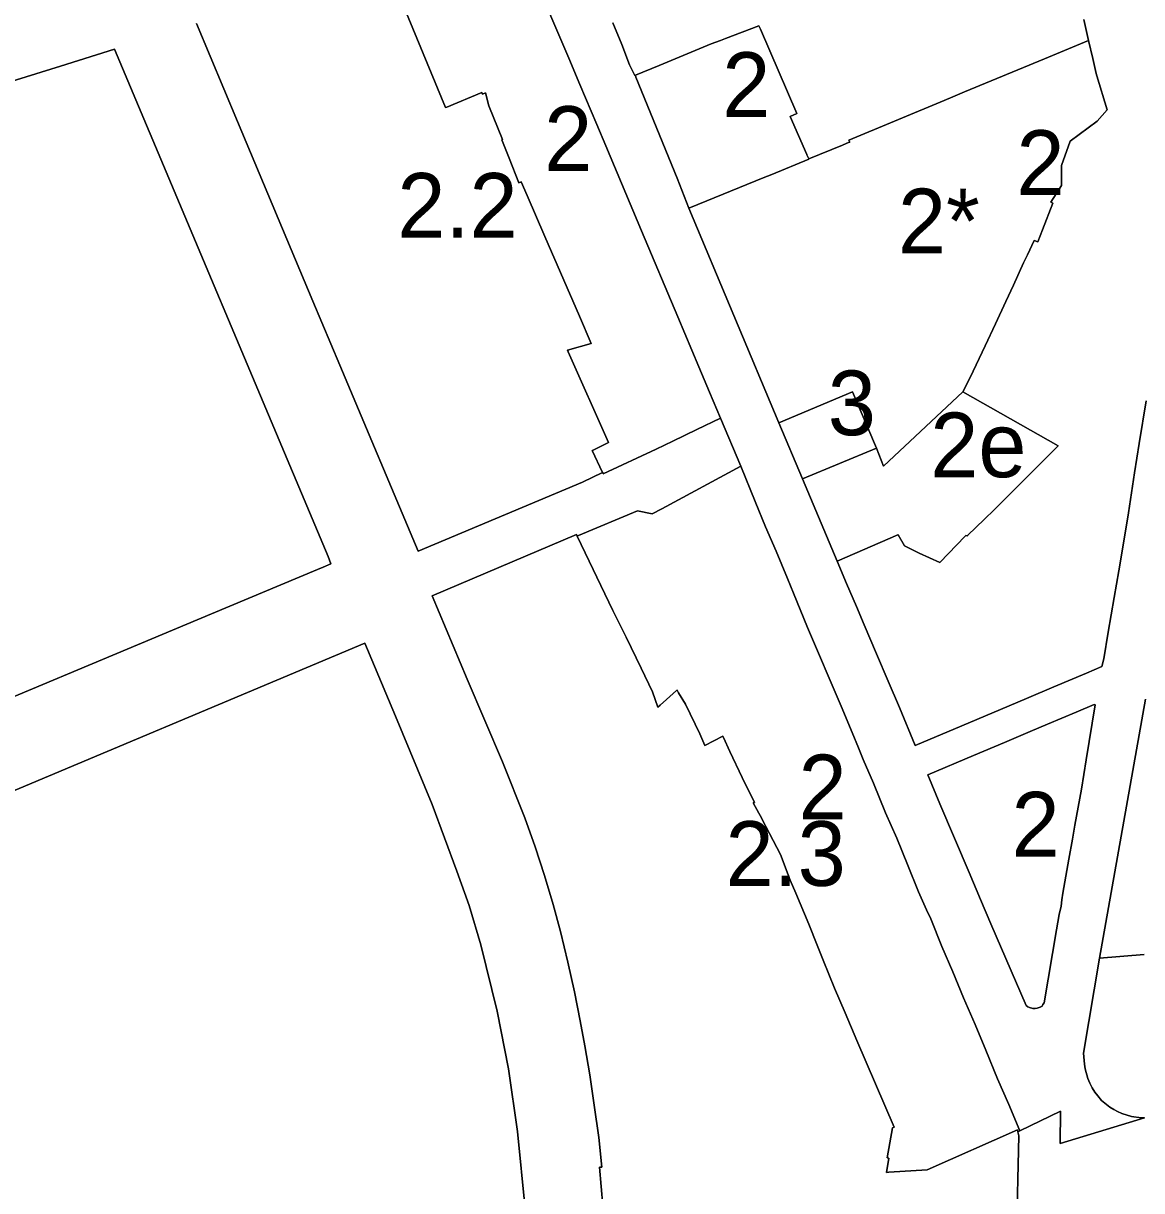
# Model space of a CAD drawing. Extents: x 598968 to 613553, y 4409678 to 4430833.
# Drawn here: x 607922.7 to 608130.3, y 4415569.7 to 4415786.4 of the extents above; entities that cross this region are included whole.
import ezdxf

# ---------------------------------------------------------------- set-up
doc = ezdxf.new("R2010")
doc.units = 0
for name, color, linetype in [('1', 7, 'Continuous'), ('SUBZONA 2e. CARRERS DE CASES. amb projecte especial', 7, 'Continuous'), ('ZONA 2. CARRERS DE CASES. Cases de trast', 7, 'Continuous'), ('ZONA 2.2. Ciutat jardí de mitja densitat - ANNEX III B', 7, 'Continuous'), ('ZONA 2.3. Ciutat jardí de mitja densitat - ANNEX III B', 7, 'Continuous'), ("ZONA 2_. CARRERS DE CASES. Afectades a ús d'aparcament", 7, 'Continuous'), ("ZONA 3. ILLES  D'EDIFICIS ENTRE MITGERES. EIXAMPLE.", 7, 'Continuous')]:
    doc.layers.add(name, color=color, linetype=linetype)

msp = doc.modelspace()

# ---------------------------------------------------------------- linework, layer by layer
at = {"layer": '1'}
for points in [[(608019.9106, 4415789.4679), (608023.9588, 4415779.9845), (608026.005, 4415775.0945), (608029.165, 4415767.6347), (608030.825, 4415763.6848), (608037.4599, 4415747.8901), (608044.1649, 4415731.9354), (608048.0799, 4415722.6756), (608050.0949, 4415717.9857), (608052.0949, 4415713.1358), (608055.8549, 4415704.216), (608058.5448, 4415697.6811), (608060.4855, 4415692.9482), (608062.4179, 4415688.4215), (608064.5501, 4415683.3849), (608065.6829, 4415680.6376), (608068.2817, 4415674.3004), (608070.3251, 4415669.5239), (608072.4796, 4415664.4249), (608074.5008, 4415659.6485), (608076.5443, 4415654.7576), (608077.7215, 4415651.9374), (608078.6099, 4415649.7834), (608080.4756, 4415645.3815), (608082.7411, 4415639.8975), (608084.8289, 4415635.1418), (608086.8279, 4415630.2613), (608088.8714, 4415625.2039), (608090.3373, 4415621.8324), (608091.1369, 4415620.1986), (608093.2026, 4415615.0683), (608095.2238, 4415610.3647), (608097.2228, 4415605.5363), (608099.355, 4415600.5725), (608101.3541, 4415595.7961), (608103.5085, 4415590.489), (608105.5964, 4415585.7125), (608107.6841, 4415580.832), (608115.1937, 4415584.4578), (608115.116, 4415578.4623), (608130.7675, 4415583.2344), (608130.1545, 4415583.2388), (608128.4007, 4415583.4835), (608126.6094, 4415584.0375), (608125.7617, 4415584.3909), (608125.1195, 4415584.7687), (608124.3545, 4415585.2187), (608123.4445, 4415585.9814), (608122.8022, 4415586.4906), (608122.1455, 4415587.3157), (608121.5925, 4415588.0393), (608121.0849, 4415588.8408), (608120.6661, 4415589.6508), (608120.2894, 4415590.5279), (608119.7899, 4415592.3173), (608119.6531, 4415593.2217), (608119.4846, 4415595.2785), (608122.4545, 4415612.8583), (608131.0042, 4415660.9479)], [(608030.5533, 4415563.3274), (608029.6537, 4415574.063), (608030.0633, 4415574.0973), (608029.5333, 4415579.5672), (608028.6933, 4415585.5871), (608027.8563, 4415591.2528), (608026.9033, 4415596.627), (608026.0497, 4415601.2381), (608025.0224, 4415606.6199), (608023.798, 4415612.165), (608022.4332, 4415617.8566), (608021.0632, 4415622.8265), (608019.4332, 4415628.2364), (608017.6932, 4415633.5464), (608015.7832, 4415638.9163), (608011.6533, 4415649.3161), (608005.1133, 4415664.6757), (607998.6133, 4415680.1354), (608010.9731, 4415685.3856), (608025.383, 4415691.5158), (608025.5165, 4415691.2376), (608025.7853, 4415691.3556), (608036.7251, 4415695.9457), (608039.4251, 4415695.3458), (608041.2261, 4415696.3181), (608055.8549, 4415704.216), (608052.0949, 4415713.1358), (608047.7249, 4415711.0058), (608043.285, 4415708.8457), (608040.155, 4415707.3957), (608030.3652, 4415702.8155), (608030.247, 4415703.0699), (608030.2043, 4415703.053), (608026.5171, 4415701.2247), (607996.0075, 4415688.4243), (607981.4676, 4415722.9836), (607976.4676, 4415734.8834), (607962.4776, 4415768.2127), (607954.8377, 4415786.4323)], [(608032.1214, 4415786.5356), (608033.7722, 4415782.5175), (608035.2492, 4415778.7418), (608036.2209, 4415776.7599), (608036.3396, 4415776.809), (608040.7102, 4415778.618), (608050.3888, 4415782.6239), (608052.1157, 4415783.2711), (608053.0344, 4415783.6154), (608059.2294, 4415785.999), (608059.5061, 4415785.3582), (608066.2733, 4415769.688), (608065.0545, 4415769.1653), (608068.1146, 4415762.0613), (608068.1501, 4415761.994), (608068.5311, 4415761.2707), (608074.7252, 4415763.811), (608075.9999, 4415764.346), (608076.1114, 4415764.3928), (608075.9208, 4415764.7466), (608093.6184, 4415772.0857), (608095.2065, 4415772.769), (608097.3898, 4415773.7085), (608112.243, 4415779.8585), (608120.4151, 4415783.2505), (608119.5239, 4415787.1161)], [(608131.134, 4415716.3772), (608129.8141, 4415708.4173), (608128.9341, 4415702.9873), (608127.8141, 4415695.5674), (608126.9942, 4415690.6574), (608126.0042, 4415684.7775), (608125.1742, 4415679.8675), (608124.0743, 4415673.4076), (608123.2343, 4415668.4276), (608122.9043, 4415667.0176), (608120.0633, 4415665.82), (608113.9555, 4415663.2302), (608108.9245, 4415661.1075), (608104.0845, 4415659.0774), (608096.8746, 4415656.0173), (608088.2347, 4415652.3972), (608085.3048, 4415659.3971), (608083.2101, 4415664.3394), (608081.0748, 4415669.3969), (608078.788, 4415674.7759), (608077.3347, 4415678.1887), (608075.5136, 4415682.4683), (608073.7375, 4415686.5676), (608073.7661, 4415686.5798), (608073.7561, 4415686.6065), (608067.3148, 4415701.8962), (608062.9592, 4415712.2939), (608046.2192, 4415752.1202), (608046.2161, 4415752.1283), (608044.0927, 4415757.7018), (608036.4048, 4415776.4597), (608036.3396, 4415776.809), (608036.2209, 4415776.7599), (608035.2492, 4415778.7418), (608033.7722, 4415782.5175), (608032.1214, 4415786.5356)], [(607911.4256, 4415772.8482), (607929.6005, 4415778.452), (607939.6372, 4415781.6243), (607979.3077, 4415687.4699), (607979.827, 4415686.1162), (607978.3535, 4415685.4948), (607977.337, 4415685.0662), (607957.6759, 4415676.7834), (607901.4656, 4415653.2752)], [(607911.018, 4415639.8355), (607986.087, 4415671.3665), (607991.8186, 4415657.7849), (607998.5921, 4415641.4251), (608003.1923, 4415629.0583), (608005.4969, 4415622.6825), (608007.6369, 4415615.3576), (608010.6869, 4415603.0378), (608012.7669, 4415592.368), (608014.4635, 4415580.7043), (608015.867, 4415566.3483), (608015.8288, 4415550.1572), (608014.2173, 4415491.1696), (608013.6376, 4415469.9577), (608013.1701, 4415452.8445), (608010.5843, 4415452.8771), (607895.5419, 4415456.1136)], [(607895.5419, 4415456.1136), (608010.5843, 4415452.8771), (608013.1701, 4415452.8445), (608013.6376, 4415469.9577), (608014.2173, 4415491.1696), (608015.8288, 4415550.1572), (608015.867, 4415566.3483), (608014.4635, 4415580.7043), (608012.7669, 4415592.368), (608010.6869, 4415603.0378), (608007.6369, 4415615.3576), (608005.4969, 4415622.6825), (608003.1923, 4415629.0583), (607998.5921, 4415641.4251), (607991.8186, 4415657.7849), (607986.087, 4415671.3665), (607911.018, 4415639.8355)], [(608130.7675, 4415583.2344), (608115.116, 4415578.4623), (608115.1937, 4415584.4578), (608107.6841, 4415580.832), (608107.2966, 4415580.6652), (608107.4825, 4415579.9286), (608107.0325, 4415561.0988)]]:
    msp.add_lwpolyline(points, dxfattribs=at)
for points in [[(607850.2624, 4415640.8173), (607867.6185, 4415643.5047), (607883.4383, 4415647.215), (607901.4656, 4415653.2752), (607957.6759, 4415676.7834), (607977.337, 4415685.0662), (607978.3535, 4415685.4948), (607979.827, 4415686.1162), (607979.3077, 4415687.4699), (607939.6372, 4415781.6243), (607929.6005, 4415778.452), (607911.4256, 4415772.8482), (607896.5278, 4415768.3637), (607891.1428, 4415767.2436), (607884.4372, 4415766.6161), (607877.527, 4415766.7217), (607867.8281, 4415766.9182), (607859.5557, 4415766.9957), (607858.0621, 4415715.7316), (607850.8255, 4415715.9577), (607850.5948, 4415694.1575), (607850.5948, 4415694.1535), (607850.5476, 4415688.474), (607850.4452, 4415671.3681)], [(608104.7845, 4415652.9075), (608109.5538, 4415654.9611), (608112.7744, 4415656.3176), (608118.0944, 4415658.5477), (608121.4643, 4415659.9677), (608121.6443, 4415659.9377), (608119.9586, 4415649.6864), (608119.079, 4415644.275), (608117.8535, 4415637.569), (608117.4094, 4415635.0062), (608116.7613, 4415631.2718), (608115.6414, 4415624.9614), (608115.4261, 4415623.7315), (608115.3145, 4415622.518), (608114.9488, 4415620.9881), (608114.4657, 4415618.167), (608112.1646, 4415604.5782), (608111.9446, 4415604.2782), (608111.7931, 4415603.9548), (608111.4599, 4415603.8082), (608111.2196, 4415603.7332), (608110.8796, 4415603.6082), (608110.4946, 4415603.5382), (608110.0606, 4415603.5332), (608109.4447, 4415603.7082), (608109.1197, 4415603.8832), (608108.8347, 4415604.1132), (608102.2547, 4415619.2879), (608100.3663, 4415623.7504), (608098.2297, 4415628.7977), (608092.7897, 4415641.5124), (608090.6147, 4415646.9273), (608099.0646, 4415650.4974)]]:
    msp.add_lwpolyline(points, close=True, dxfattribs=at)
at = {"layer": 'SUBZONA 2e. CARRERS DE CASES. amb projecte especial'}
msp.add_lwpolyline([(608073.7561, 4415686.6065), (608085.0428, 4415691.4637), (608085.0514, 4415691.448), (608086.2646, 4415689.4067), (608089.006, 4415688.0763), (608092.8421, 4415686.3349), (608097.4901, 4415691.2439), (608097.6145, 4415691.3769), (608097.8695, 4415691.3193), (608097.9245, 4415691.3069), (608097.9548, 4415691.3365), (608101.1245, 4415694.3869), (608102.8844, 4415696.1469), (608106.5844, 4415699.847), (608109.9393, 4415703.202), (608114.7642, 4415708.027), (608097.0844, 4415718.0066), (608082.3646, 4415704.2265), (608081.0846, 4415707.5864), (608067.3148, 4415701.8962)], close=True, dxfattribs=at)
at = {"layer": 'ZONA 2. CARRERS DE CASES. Cases de trast'}
for points in [[(607987.02, 4415804.8539), (608001.049, 4415770.7826), (608001.3067, 4415770.8889), (608007.8372, 4415773.5834), (608007.9536, 4415773.3014), (608008.5052, 4415773.5343), (608009.1052, 4415771.1043), (608011.6252, 4415764.8644), (608011.5452, 4415764.8294), (608012.9012, 4415761.3725), (608014.6852, 4415756.8246), (608015.1333, 4415757.0186), (608016.2521, 4415754.462), (608019.5251, 4415746.8848), (608025.9151, 4415732.0951), (608028.1085, 4415727.0224), (608023.6951, 4415725.7627), (608023.8395, 4415725.4389), (608031.3362, 4415708.6195), (608028.3458, 4415707.1615), (608028.3041, 4415707.1412), (608030.2043, 4415703.053), (608030.247, 4415703.0699), (608030.3652, 4415702.8155), (608040.155, 4415707.3957), (608043.285, 4415708.8457), (608047.7249, 4415711.0058), (608052.0949, 4415713.1358), (608050.0949, 4415717.9857), (608048.0799, 4415722.6756), (608044.1649, 4415731.9354), (608037.4599, 4415747.8901), (608030.825, 4415763.6848), (608029.165, 4415767.6347), (608026.005, 4415775.0945), (608023.9588, 4415779.9845), (608019.9106, 4415789.4679)], [(608119.5239, 4415787.1161), (608120.4151, 4415783.2505), (608121.1844, 4415779.9133), (608121.8339, 4415777.0962), (608121.9657, 4415776.6622), (608123.8831, 4415770.3459), (608122.024, 4415768.2964), (608116.9928, 4415764.5528), (608116.984, 4415764.5463), (608115.3941, 4415760.0163), (608115.3941, 4415756.3364), (608113.3941, 4415753.2064), (608113.7741, 4415753.0364), (608111.8404, 4415748.0913), (608110.9742, 4415745.8764), (608110.2942, 4415746.1264), (608109.0631, 4415743.4591), (608108.3715, 4415741.9607), (608106.4642, 4415737.8264), (608105.0497, 4415734.7663), (608103.1343, 4415730.6165), (608101.2552, 4415726.5479), (608098.4444, 4415720.7066), (608097.0844, 4415718.0066), (608114.7642, 4415708.027), (608109.9393, 4415703.202), (608106.5844, 4415699.847), (608102.8844, 4415696.1469), (608101.1245, 4415694.3869), (608097.9548, 4415691.3365), (608097.9245, 4415691.3069), (608097.8695, 4415691.3193), (608097.6145, 4415691.3769), (608097.4901, 4415691.2439), (608092.8421, 4415686.3349), (608089.006, 4415688.0763), (608086.2646, 4415689.4067), (608085.0514, 4415691.448), (608085.0428, 4415691.4637), (608073.7561, 4415686.6065), (608073.7661, 4415686.5798), (608073.7375, 4415686.5676), (608075.5136, 4415682.4683), (608077.3347, 4415678.1887), (608078.788, 4415674.7759), (608081.0748, 4415669.3969), (608083.2101, 4415664.3394), (608085.3048, 4415659.3971), (608088.2347, 4415652.3972), (608096.8746, 4415656.0173), (608104.0845, 4415659.0774), (608108.9245, 4415661.1075), (608113.9555, 4415663.2302), (608120.0633, 4415665.82), (608122.9043, 4415667.0176), (608123.2343, 4415668.4276), (608124.0743, 4415673.4076), (608125.1742, 4415679.8675), (608126.0042, 4415684.7775), (608126.9942, 4415690.6574), (608127.8141, 4415695.5674), (608128.9341, 4415702.9873), (608129.8141, 4415708.4173), (608131.134, 4415716.3772)], [(608131.0042, 4415660.9479), (608122.4545, 4415612.8583), (608130.7369, 4415613.5527)]]:
    msp.add_lwpolyline(points, dxfattribs=at)
for points in [[(608068.5311, 4415761.2707), (608068.1501, 4415761.994), (608068.1146, 4415762.0613), (608065.0545, 4415769.1653), (608066.2733, 4415769.688), (608059.5061, 4415785.3582), (608059.2294, 4415785.999), (608053.0344, 4415783.6154), (608052.1157, 4415783.2711), (608050.3888, 4415782.6239), (608040.7102, 4415778.618), (608036.3396, 4415776.809), (608036.4048, 4415776.4597), (608044.0927, 4415757.7018), (608046.2161, 4415752.1283), (608046.2192, 4415752.1202), (608049.6007, 4415753.507), (608060.0546, 4415757.7654), (608061.6546, 4415758.3854), (608068.4729, 4415761.2307), (608068.5379, 4415761.2578)], [(608107.6841, 4415580.832), (608105.5964, 4415585.7125), (608103.5085, 4415590.489), (608101.3541, 4415595.7961), (608099.355, 4415600.5725), (608097.2228, 4415605.5363), (608095.2238, 4415610.3647), (608093.2026, 4415615.0683), (608091.1369, 4415620.1986), (608090.3373, 4415621.8324), (608088.8714, 4415625.2039), (608086.8279, 4415630.2613), (608084.8289, 4415635.1418), (608082.7411, 4415639.8975), (608080.4756, 4415645.3815), (608078.6099, 4415649.7834), (608077.7215, 4415651.9374), (608076.5443, 4415654.7576), (608074.5008, 4415659.6485), (608072.4796, 4415664.4249), (608070.3251, 4415669.5239), (608068.2817, 4415674.3004), (608065.6829, 4415680.6376), (608064.5501, 4415683.3849), (608062.4179, 4415688.4215), (608060.4855, 4415692.9482), (608058.5448, 4415697.6811), (608055.8549, 4415704.216), (608041.2261, 4415696.3181), (608039.4251, 4415695.3458), (608036.7251, 4415695.9457), (608025.7853, 4415691.3556), (608025.5165, 4415691.2376), (608032.1429, 4415677.4361), (608034.6329, 4415672.4662), (608037.4129, 4415666.7363), (608039.4629, 4415662.3364), (608040.4614, 4415659.4732), (608040.8955, 4415659.8573), (608042.0929, 4415660.9165), (608043.9528, 4415662.5665), (608044.0564, 4415662.6585), (608044.3151, 4415662.1663), (608045.6265, 4415660.0537), (608048.2696, 4415654.5281), (608049.1948, 4415652.38), (608052.5228, 4415654.1167), (608052.6559, 4415653.823), (608053.8328, 4415651.2268), (608056.1427, 4415646.4569), (608058.4027, 4415641.807), (608058.1427, 4415641.697), (608059.2027, 4415639.827), (608059.4527, 4415639.387), (608060.5327, 4415637.3471), (608063.2359, 4415632.1323), (608065.0427, 4415627.3873), (608066.0727, 4415624.9473), (608068.4728, 4415619.2274), (608070.0528, 4415615.2975), (608071.1528, 4415612.5276), (608073.2871, 4415607.3017), (608075.2228, 4415602.7678), (608077.4328, 4415597.5779), (608084.3559, 4415581.5146), (608084.0027, 4415581.3682), (608083.0345, 4415575.7982), (608083.3228, 4415575.7482), (608082.9428, 4415573.1283), (608083.3719, 4415573.153), (608090.4682, 4415573.5624), (608107.2125, 4415580.9986), (608107.2966, 4415580.6652)], [(608110.4946, 4415603.5382), (608110.8796, 4415603.6082), (608111.2196, 4415603.7332), (608111.4599, 4415603.8082), (608111.7931, 4415603.9548), (608111.9446, 4415604.2782), (608112.1646, 4415604.5782), (608114.4657, 4415618.167), (608114.9488, 4415620.9881), (608115.3145, 4415622.518), (608115.4261, 4415623.7315), (608115.6414, 4415624.9614), (608116.7613, 4415631.2718), (608117.4094, 4415635.0062), (608117.8535, 4415637.569), (608119.079, 4415644.275), (608119.9586, 4415649.6864), (608121.6443, 4415659.9377), (608121.4643, 4415659.9677), (608118.0944, 4415658.5477), (608112.7744, 4415656.3176), (608109.5538, 4415654.9611), (608104.7845, 4415652.9075), (608099.0646, 4415650.4974), (608090.6147, 4415646.9273), (608092.7897, 4415641.5124), (608098.2297, 4415628.7977), (608100.3663, 4415623.7504), (608102.2547, 4415619.2879), (608108.8347, 4415604.1132), (608109.1197, 4415603.8832), (608109.4447, 4415603.7082), (608110.0606, 4415603.5332)]]:
    msp.add_lwpolyline(points, close=True, dxfattribs=at)
at = {"layer": 'ZONA 2.2. Ciutat jardí de mitja densitat - ANNEX III B'}
msp.add_lwpolyline([(607954.8377, 4415786.4323), (607962.4776, 4415768.2127), (607976.4676, 4415734.8834), (607981.4676, 4415722.9836), (607996.0075, 4415688.4243), (608026.5171, 4415701.2247), (608030.2043, 4415703.053), (608028.3041, 4415707.1412), (608028.3458, 4415707.1615), (608031.3362, 4415708.6195), (608023.8395, 4415725.4389), (608023.6951, 4415725.7627), (608028.1085, 4415727.0224), (608025.9151, 4415732.0951), (608019.5251, 4415746.8848), (608016.2521, 4415754.462), (608015.1333, 4415757.0186), (608014.6852, 4415756.8246), (608012.9012, 4415761.3725), (608011.5452, 4415764.8294), (608011.6252, 4415764.8644), (608009.1052, 4415771.1043), (608008.5052, 4415773.5343), (608007.9536, 4415773.3014), (608007.8372, 4415773.5834), (608001.3067, 4415770.8889), (608001.049, 4415770.7826), (607987.02, 4415804.8539)], dxfattribs=at)
at = {"layer": 'ZONA 2.3. Ciutat jardí de mitja densitat - ANNEX III B'}
msp.add_lwpolyline([(608107.0325, 4415561.0988), (608107.4825, 4415579.9286), (608107.2966, 4415580.6652), (608107.2125, 4415580.9986), (608090.4682, 4415573.5624), (608083.3719, 4415573.153), (608082.9428, 4415573.1283), (608083.3228, 4415575.7482), (608083.0345, 4415575.7982), (608084.0027, 4415581.3682), (608084.3559, 4415581.5146), (608077.4328, 4415597.5779), (608075.2228, 4415602.7678), (608073.2871, 4415607.3017), (608071.1528, 4415612.5276), (608070.0528, 4415615.2975), (608068.4728, 4415619.2274), (608066.0727, 4415624.9473), (608065.0427, 4415627.3873), (608063.2359, 4415632.1323), (608060.5327, 4415637.3471), (608059.4527, 4415639.387), (608059.2027, 4415639.827), (608058.1427, 4415641.697), (608058.4027, 4415641.807), (608056.1427, 4415646.4569), (608053.8328, 4415651.2268), (608052.6559, 4415653.823), (608052.5228, 4415654.1167), (608049.1948, 4415652.38), (608048.2696, 4415654.5281), (608045.6265, 4415660.0537), (608044.3151, 4415662.1663), (608044.0564, 4415662.6585), (608043.9528, 4415662.5665), (608042.0929, 4415660.9165), (608040.8955, 4415659.8573), (608040.4614, 4415659.4732), (608039.4629, 4415662.3364), (608037.4129, 4415666.7363), (608034.6329, 4415672.4662), (608032.1429, 4415677.4361), (608025.5165, 4415691.2376), (608025.383, 4415691.5158), (608010.9731, 4415685.3856), (607998.6133, 4415680.1354), (608005.1133, 4415664.6757), (608011.6533, 4415649.3161), (608015.7832, 4415638.9163), (608017.6932, 4415633.5464), (608019.4332, 4415628.2364), (608021.0632, 4415622.8265), (608022.4332, 4415617.8566), (608023.798, 4415612.165), (608025.0224, 4415606.6199), (608026.0497, 4415601.2381), (608026.9033, 4415596.627), (608027.8563, 4415591.2528), (608028.6933, 4415585.5871), (608029.5333, 4415579.5672), (608030.0633, 4415574.0973), (608029.6537, 4415574.063), (608030.5533, 4415563.3274)], dxfattribs=at)
at = {"layer": "ZONA 2_. CARRERS DE CASES. Afectades a ús d'aparcament"}
msp.add_lwpolyline([(608097.0844, 4415718.0066), (608098.4444, 4415720.7066), (608101.2552, 4415726.5479), (608103.1343, 4415730.6165), (608105.0497, 4415734.7663), (608106.4642, 4415737.8264), (608108.3715, 4415741.9607), (608109.0631, 4415743.4591), (608110.2942, 4415746.1264), (608110.9742, 4415745.8764), (608111.8404, 4415748.0913), (608113.7741, 4415753.0364), (608113.3941, 4415753.2064), (608115.3941, 4415756.3364), (608115.3941, 4415760.0163), (608116.984, 4415764.5463), (608116.9928, 4415764.5528), (608122.024, 4415768.2964), (608123.8831, 4415770.3459), (608121.9657, 4415776.6622), (608121.8339, 4415777.0962), (608121.1844, 4415779.9133), (608120.4151, 4415783.2505), (608112.243, 4415779.8585), (608097.3898, 4415773.7085), (608095.2065, 4415772.769), (608093.6184, 4415772.0857), (608075.9208, 4415764.7466), (608076.1114, 4415764.3928), (608075.9999, 4415764.346), (608074.7252, 4415763.811), (608068.5311, 4415761.2707), (608068.5379, 4415761.2578), (608068.4729, 4415761.2307), (608061.6546, 4415758.3854), (608060.0546, 4415757.7654), (608049.6007, 4415753.507), (608046.2192, 4415752.1202), (608062.9592, 4415712.2939), (608076.5847, 4415718.0462), (608081.0846, 4415707.5864), (608082.3646, 4415704.2265)], close=True, dxfattribs=at)
at = {"layer": "ZONA 3. ILLES  D'EDIFICIS ENTRE MITGERES. EIXAMPLE."}
msp.add_lwpolyline([(608081.0846, 4415707.5864), (608076.5847, 4415718.0462), (608062.9592, 4415712.2939), (608067.3148, 4415701.8962)], close=True, dxfattribs=at)
msp.add_lwpolyline([(608130.7369, 4415613.5527), (608122.4545, 4415612.8583), (608119.4846, 4415595.2785), (608119.6531, 4415593.2217), (608119.7899, 4415592.3173), (608120.2894, 4415590.5279), (608120.6661, 4415589.6508), (608121.0849, 4415588.8408), (608121.5925, 4415588.0393), (608122.1455, 4415587.3157), (608122.8022, 4415586.4906), (608123.4445, 4415585.9814), (608124.3545, 4415585.2187), (608125.1195, 4415584.7687), (608125.7617, 4415584.3909), (608126.6094, 4415584.0375), (608128.4007, 4415583.4835), (608130.1545, 4415583.2388), (608130.7675, 4415583.2344)], dxfattribs=at)

# ---------------------------------------------------------------- texts
at = {"layer": 'SUBZONA 2e. CARRERS DE CASES. amb projecte especial'}
msp.add_text('2e', height=12, dxfattribs=at).set_placement((608091.0395, 4415702.1707))
at = {"layer": 'ZONA 2. CARRERS DE CASES. Cases de trast'}
for p in [(608052.4387, 4415769.0596), (608019.3851, 4415759.0447), (608107.0355, 4415754.5817), (608066.6003, 4415638.6721), (608106.1295, 4415631.7505)]:
    msp.add_text('2', height=12, dxfattribs=at).set_placement(p)
at = {"layer": 'ZONA 2.2. Ciutat jardí de mitja densitat - ANNEX III B'}
msp.add_text('2.2', height=12, dxfattribs=at).set_placement((607992.1469, 4415746.6391))
at = {"layer": 'ZONA 2.3. Ciutat jardí de mitja densitat - ANNEX III B'}
msp.add_text('2.3', height=12, dxfattribs=at).set_placement((608053.0479, 4415626.3073))
at = {"layer": "ZONA 2_. CARRERS DE CASES. Afectades a ús d'aparcament"}
msp.add_text('2*', height=12, dxfattribs=at).set_placement((608085.0512, 4415743.7385))
at = {"layer": "ZONA 3. ILLES  D'EDIFICIS ENTRE MITGERES. EIXAMPLE."}
msp.add_text('3', height=12, dxfattribs=at).set_placement((608072.0219, 4415709.9712))

doc.saveas('drawing.dxf')
